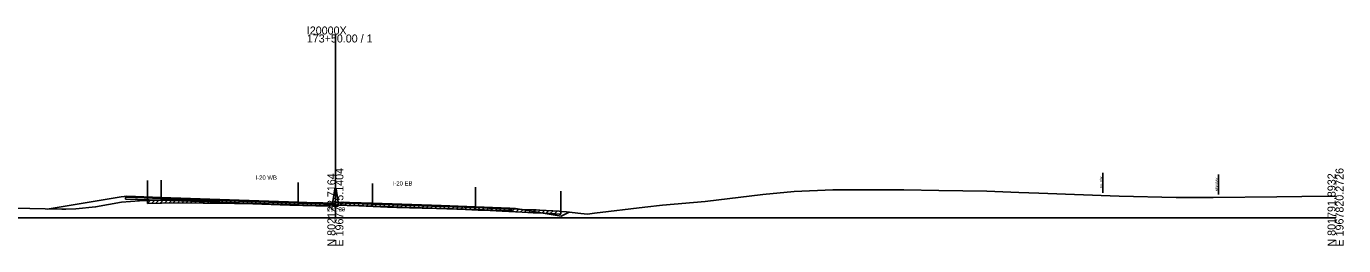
# Model space of a CAD drawing. Extents: x -4026 to 9638, y -10 to 19609.
# Drawn here: x 4241.9 to 4702.8, y 14990.3 to 15067 of the extents above; entities that cross this region are included whole.
import ezdxf

# ---------------------------------------------------------------- set-up
doc = ezdxf.new("R2010")
doc.units = 0
for name, color, linetype in [('RD_EX_Road', 7, 'Continuous'), ('RD_GPK_XS_Cell', 7, 'Continuous'), ('RD_PD_ALT1_TrvlWay', 7, 'Continuous'), ('RD_TX_Misc1', 7, 'Continuous'), ('RD_XS_Base', 7, 'Continuous'), ('RD_XS_ExGround', 7, 'Continuous'), ('RD_XS_ExPaveRet', 7, 'Continuous'), ('RD_XS_ExRW', 7, 'Continuous'), ('RD_XS_Greenside', 7, 'Continuous'), ('RD_XS_MedBWall', 7, 'Continuous'), ('RD_XS_NewRW', 7, 'Continuous'), ('RD_XS_Pave', 7, 'Continuous'), ('RD_XS_PaveOvlay', 7, 'Continuous'), ('RD_XS_TieSlope', 7, 'Continuous'), ('RD_XS_TX_Elev_EX', 7, 'Continuous')]:
    doc.layers.add(name, color=color, linetype=linetype)

msp = doc.modelspace()

# ---------------------------------------------------------------- linework, layer by layer
at = {"layer": 'RD_EX_Road'}
for p, q in [((4284.22, 15013.09), (4284.22, 15006.09)), ((4428.87, 15009.31), (4428.87, 15002.31))]:
    msp.add_line(p, q, dxfattribs=at)
at = {"layer": 'RD_GPK_XS_Cell'}
for p, q in [((4350, 15000), (4350, 15064.18)), ((4000, 15000), (4350, 15000)), ((4350, 15000), (4700, 15000))]:
    msp.add_line(p, q, dxfattribs=at)
at = {"layer": 'RD_PD_ALT1_TrvlWay'}
for p, q in [((4289, 15013.17), (4289, 15006.17)), ((4337, 15012.44), (4337, 15005.44)), ((4363, 15012.03), (4363, 15005.03)), ((4399, 15010.77), (4399, 15003.77))]:
    msp.add_line(p, q, dxfattribs=at)
at = {"layer": 'RD_XS_Base'}
for points in [[(4276.5, 15006.6), (4276.5, 15007.27)], [(4276.5, 15007.27), (4277, 15007.25), (4289, 15006.84)], [(4289, 15006.17), (4276.5, 15006.6)], [(4337, 15005.21), (4313, 15006.03), (4289, 15006.84)], [(4289, 15006.84), (4289, 15006.17)], [(4289, 15006.84), (4289, 15006.84), (4289, 15006.17), (4289, 15006.17)], [(4289, 15006.17), (4313, 15005.36), (4337, 15004.54)], [(4337, 15004.54), (4337, 15005.21)], [(4349, 15004.74), (4337, 15005.21)], [(4351, 15004.57), (4351, 15005.24)], [(4351, 15005.24), (4363, 15004.82)], [(4337, 15004.54), (4349, 15004.07)], [(4349, 15004.07), (4349, 15004.74)], [(4363, 15004.15), (4351, 15004.57)], [(4363, 15004.15), (4363, 15004.82)], [(4363, 15004.82), (4387, 15004.01), (4399, 15003.6)], [(4399, 15002.93), (4387, 15003.34), (4363, 15004.15)], [(4399, 15003.6), (4399, 15003.6), (4399, 15002.93), (4399, 15002.93)], [(4399, 15002.93), (4399, 15003.6)], [(4411.5, 15003.1), (4411, 15003.12), (4399, 15003.6)], [(4399, 15002.93), (4411.5, 15002.43)], [(4411.5, 15002.43), (4411.5, 15003.1)]]:
    msp.add_lwpolyline(points, dxfattribs=at)
at = {"layer": 'RD_XS_ExGround'}
msp.add_lwpolyline([(4226.92, 15003.69), (4248.39, 15003.13), (4254.24, 15003.02), (4255.64, 15003.05), (4259.16, 15003.14), (4266.08, 15003.84), (4275.18, 15005.57), (4281.45, 15005.93), (4284.22, 15006.09), (4289.2, 15006.18), (4292.62, 15006.24), (4314.68, 15006.04), (4321.15, 15005.92), (4330.68, 15005.59), (4334.03, 15005.52), (4343.17, 15005.28), (4345.56, 15005.23), (4348.31, 15005.18), (4349.08, 15005.15), (4350, 15005.29), (4350.47, 15005.37), (4352.05, 15005.5), (4354.17, 15005.37), (4358.26, 15005.25), (4368.28, 15004.78), (4371.55, 15004.68), (4380.35, 15004.42), (4385.41, 15004.25), (4392.51, 15004.02), (4395.54, 15003.9), (4400.01, 15003.74), (4404.19, 15003.57), (4408.42, 15003.38), (4415.37, 15003.01), (4419.26, 15002.84), (4420.28, 15002.8), (4421.49, 15002.77), (4428.29, 15002.35), (4428.87, 15002.31), (4430.87, 15002.11), (4435.94, 15001.6), (4438.17, 15001.36), (4440.64, 15001.68), (4458.3, 15003.79), (4464.5, 15004.42), (4479.46, 15005.75), (4499.64, 15008.19), (4510.54, 15009.22), (4524.13, 15009.8), (4548.88, 15009.88), (4561.21, 15009.6), (4578.02, 15009.36), (4589.17, 15008.88), (4596.22, 15008.61), (4624.32, 15007.63), (4644.19, 15007.18), (4648.04, 15007.11), (4657.16, 15007.17), (4679.41, 15007.41), (4688.16, 15007.47), (4700, 15007.6)], dxfattribs=at)
at = {"layer": 'RD_XS_ExPaveRet'}
for p, q in [((4284.22, 15005.09), (4285.24, 15006.11)), ((4284.22, 15005.09), (4284.22, 15006.09)), ((4284.22, 15005.09), (4289.2, 15005.18)), ((4285.72, 15005.12), (4286.74, 15006.13)), ((4287.22, 15005.14), (4288.24, 15006.16)), ((4288.72, 15005.17), (4289.74, 15006.19)), ((4289.2, 15005.18), (4292.62, 15005.24)), ((4290.22, 15005.2), (4291.24, 15006.21)), ((4291.72, 15005.22), (4292.73, 15006.24)), ((4292.62, 15005.24), (4314.68, 15005.04)), ((4293.22, 15005.24), (4294.21, 15006.23)), ((4294.72, 15005.22), (4295.71, 15006.21)), ((4296.22, 15005.21), (4297.21, 15006.2)), ((4297.72, 15005.19), (4298.71, 15006.18)), ((4299.22, 15005.18), (4300.21, 15006.17)), ((4300.72, 15005.17), (4301.71, 15006.16)), ((4302.22, 15005.15), (4303.21, 15006.14)), ((4303.72, 15005.14), (4304.71, 15006.13)), ((4305.22, 15005.12), (4306.21, 15006.11)), ((4306.72, 15005.11), (4307.71, 15006.1)), ((4308.22, 15005.1), (4309.21, 15006.09)), ((4309.72, 15005.08), (4310.71, 15006.07)), ((4311.22, 15005.07), (4312.21, 15006.06)), ((4312.72, 15005.05), (4313.71, 15006.04)), ((4314.22, 15005.04), (4315.2, 15006.03)), ((4315.72, 15005.02), (4316.7, 15006)), ((4317.22, 15004.99), (4318.2, 15005.97)), ((4318.72, 15004.96), (4319.7, 15005.95)), ((4320.22, 15004.94), (4321.2, 15005.92)), ((4321.72, 15004.9), (4322.68, 15005.87)), ((4323.22, 15004.85), (4324.18, 15005.81)), ((4324.72, 15004.8), (4325.68, 15005.76)), ((4326.22, 15004.74), (4327.18, 15005.71)), ((4327.72, 15004.69), (4328.68, 15005.66)), ((4329.22, 15004.64), (4330.18, 15005.6)), ((4330.72, 15004.59), (4331.7, 15005.57)), ((4332.22, 15004.56), (4333.2, 15005.54)), ((4333.72, 15004.53), (4334.69, 15005.5)), ((4335.22, 15004.49), (4336.19, 15005.46)), ((4336.72, 15004.45), (4337.69, 15005.42)), ((4338.22, 15004.41), (4339.19, 15005.39)), ((4339.72, 15004.37), (4340.69, 15005.35)), ((4341.22, 15004.33), (4342.19, 15005.31)), ((4342.72, 15004.29), (4343.69, 15005.27)), ((4344.22, 15004.26), (4345.2, 15005.24)), ((4345.72, 15004.23), (4346.7, 15005.21)), ((4347.22, 15004.2), (4348.2, 15005.19)), ((4348.72, 15004.17), (4349.82, 15005.27)), ((4350.22, 15004.33), (4351.33, 15005.44)), ((4351.72, 15004.47), (4352.7, 15005.46)), ((4353.22, 15004.43), (4354.16, 15005.37)), ((4354.72, 15004.35), (4355.69, 15005.32)), ((4356.22, 15004.31), (4357.19, 15005.28)), ((4357.72, 15004.26), (4358.68, 15005.23)), ((4359.22, 15004.2), (4360.17, 15005.16)), ((4314.68, 15005.04), (4321.15, 15004.92)), ((4321.15, 15004.92), (4330.68, 15004.59)), ((4330.68, 15004.59), (4334.03, 15004.52)), ((4334.03, 15004.52), (4343.17, 15004.28)), ((4343.17, 15004.28), (4345.56, 15004.23)), ((4345.56, 15004.23), (4348.31, 15004.18)), ((4348.31, 15004.18), (4349.08, 15004.15)), ((4349.08, 15004.15), (4350, 15004.29)), ((4350, 15004.29), (4350.47, 15004.37)), ((4350.47, 15004.37), (4352.05, 15004.5)), ((4352.05, 15004.5), (4354.17, 15004.37)), ((4354.17, 15004.37), (4358.26, 15004.25)), ((4358.26, 15004.25), (4368.28, 15003.78)), ((4360.72, 15004.13), (4361.67, 15005.09)), ((4362.22, 15004.06), (4363.17, 15005.02)), ((4363.72, 15003.99), (4364.67, 15004.95)), ((4365.22, 15003.92), (4366.17, 15004.88)), ((4366.72, 15003.85), (4367.67, 15004.81)), ((4368.22, 15003.78), (4369.19, 15004.75)), ((4368.28, 15003.78), (4371.55, 15003.68)), ((4369.72, 15003.74), (4370.69, 15004.71)), ((4371.22, 15003.69), (4372.19, 15004.66)), ((4371.55, 15003.68), (4380.35, 15003.42)), ((4372.72, 15003.65), (4373.69, 15004.62)), ((4374.22, 15003.6), (4375.19, 15004.58)), ((4375.72, 15003.56), (4376.69, 15004.53)), ((4377.22, 15003.52), (4378.19, 15004.49)), ((4378.72, 15003.47), (4379.69, 15004.44)), ((4380.22, 15003.43), (4381.19, 15004.4)), ((4380.35, 15003.42), (4385.41, 15003.25)), ((4381.72, 15003.38), (4382.69, 15004.34)), ((4383.22, 15003.33), (4384.19, 15004.29)), ((4384.72, 15003.28), (4385.69, 15004.24)), ((4385.41, 15003.25), (4392.51, 15003.02)), ((4386.22, 15003.23), (4387.19, 15004.19)), ((4387.72, 15003.18), (4388.69, 15004.14)), ((4389.22, 15003.13), (4390.19, 15004.09)), ((4390.72, 15003.08), (4391.69, 15004.04)), ((4392.22, 15003.03), (4393.18, 15003.99)), ((4392.51, 15003.02), (4395.54, 15002.9)), ((4393.72, 15002.97), (4394.68, 15003.93)), ((4395.22, 15002.91), (4396.18, 15003.88)), ((4395.54, 15002.9), (4400.01, 15002.74)), ((4396.72, 15002.86), (4397.68, 15003.82)), ((4398.22, 15002.8), (4399.18, 15003.77)), ((4399.72, 15002.75), (4400.68, 15003.71)), ((4400.01, 15002.74), (4404.19, 15002.57)), ((4401.22, 15002.69), (4402.18, 15003.65)), ((4402.72, 15002.63), (4403.68, 15003.59)), ((4404.19, 15002.57), (4408.42, 15002.38)), ((4404.22, 15002.57), (4405.18, 15003.53)), ((4405.72, 15002.5), (4406.68, 15003.46)), ((4407.22, 15002.43), (4408.18, 15003.39)), ((4408.42, 15002.38), (4415.37, 15002.01)), ((4408.72, 15002.36), (4409.67, 15003.31)), ((4410.22, 15002.28), (4411.17, 15003.23)), ((4411.72, 15002.2), (4412.67, 15003.15)), ((4413.22, 15002.12), (4414.17, 15003.07)), ((4414.72, 15002.04), (4415.67, 15003)), ((4415.37, 15002.01), (4419.26, 15001.84)), ((4416.22, 15001.97), (4417.18, 15002.93)), ((4417.72, 15001.91), (4418.68, 15002.86)), ((4419.22, 15001.84), (4420.18, 15002.8)), ((4419.26, 15001.84), (4420.28, 15001.8)), ((4420.28, 15001.8), (4421.49, 15001.77)), ((4420.72, 15001.79), (4421.68, 15002.75)), ((4421.49, 15001.77), (4428.29, 15001.35)), ((4422.22, 15001.72), (4423.16, 15002.66)), ((4423.72, 15001.63), (4424.66, 15002.57)), ((4425.22, 15001.54), (4426.16, 15002.48)), ((4426.72, 15001.45), (4427.66, 15002.39)), ((4428.29, 15001.35), (4428.87, 15001.31)), ((4428.87, 15002.31), (4428.87, 15001.31))]:
    msp.add_line(p, q, dxfattribs=at)
at = {"layer": 'RD_XS_ExRW'}
msp.add_line((4618.56, 15008.83), (4618.56, 15015.83), dxfattribs=at)
at = {"layer": 'RD_XS_Greenside'}
for points in [[(4275, 15007.43), (4249.14, 15003.12)], [(4277, 15007.59), (4275, 15007.43)], [(4411, 15003.45), (4413, 15003.29)], [(4413, 15003.29), (4429, 15000.62)]]:
    msp.add_lwpolyline(points, dxfattribs=at)
at = {"layer": 'RD_XS_MedBWall'}
for points in [[(4349, 15005.07), (4349.75, 15010.23), (4350.25, 15010.23), (4351, 15005.56)], [(4351, 15005.56), (4351, 15004.07)], [(4349, 15004.07), (4349, 15005.07)], [(4351, 15004.07), (4349, 15004.07)]]:
    msp.add_lwpolyline(points, dxfattribs=at)
at = {"layer": 'RD_XS_NewRW'}
msp.add_line((4659.1, 15008.19), (4659.1, 15015.19), dxfattribs=at)
at = {"layer": 'RD_XS_Pave'}
for points in [[(4277, 15007.25), (4277, 15007.42)], [(4277, 15007.42), (4289, 15007.01)], [(4289, 15006.84), (4277, 15007.25)], [(4289, 15007.01), (4289, 15007.01), (4289, 15006.84), (4289, 15006.84)], [(4289, 15006.84), (4289, 15007.01)], [(4289, 15007.01), (4313, 15006.2), (4337, 15005.38)], [(4337, 15005.21), (4313, 15006.03), (4289, 15006.84)], [(4337, 15005.38), (4349, 15004.91)], [(4337, 15005.21), (4337, 15005.38)], [(4349, 15004.74), (4337, 15005.21)], [(4363, 15004.99), (4351, 15005.41)], [(4351, 15005.41), (4351, 15005.24)], [(4351, 15005.24), (4363, 15004.82)], [(4349, 15004.91), (4349, 15004.74)], [(4399, 15003.77), (4387, 15004.17), (4363, 15004.99)], [(4363, 15004.99), (4363, 15004.82)], [(4363, 15004.82), (4387, 15004.01), (4399, 15003.6)], [(4399, 15003.77), (4399, 15003.77), (4399, 15003.6), (4399, 15003.6)], [(4399, 15003.6), (4399, 15003.77)], [(4411, 15003.29), (4399, 15003.77)], [(4399, 15003.6), (4411, 15003.12)], [(4411, 15003.12), (4411, 15003.29)]]:
    msp.add_lwpolyline(points, dxfattribs=at)
at = {"layer": 'RD_XS_PaveOvlay'}
for points in [[(4277, 15007.42), (4277, 15007.59)], [(4277, 15007.59), (4289, 15007.18)], [(4289, 15007.01), (4277, 15007.42)], [(4289, 15007.18), (4289, 15007.01)], [(4289, 15007.18), (4313, 15006.36), (4337, 15005.55)], [(4289, 15007.18), (4289, 15007.18), (4289, 15007.01), (4289, 15007.01)], [(4337, 15005.38), (4313, 15006.2), (4289, 15007.01)], [(4337, 15005.55), (4337, 15005.38)], [(4337, 15005.55), (4349, 15005.07)], [(4349, 15004.91), (4337, 15005.38)], [(4363, 15005.16), (4351, 15005.56)], [(4351, 15005.56), (4351, 15005.41)], [(4351, 15005.41), (4363, 15004.99)], [(4399, 15003.93), (4387, 15004.34), (4363, 15005.16)], [(4363, 15005.16), (4363, 15004.99)], [(4349, 15005.07), (4349, 15004.91)], [(4363, 15004.99), (4387, 15004.17), (4399, 15003.77)], [(4399, 15003.77), (4399, 15003.93)], [(4399, 15003.93), (4399, 15003.93), (4399, 15003.77), (4399, 15003.77)], [(4399, 15003.93), (4411, 15003.45)], [(4411, 15003.29), (4399, 15003.77)], [(4411, 15003.45), (4411, 15003.29)]]:
    msp.add_lwpolyline(points, dxfattribs=at)
at = {"layer": 'RD_XS_TieSlope'}
msp.add_lwpolyline([(4429, 15000.62), (4431.8, 15002.02)], dxfattribs=at)

# ---------------------------------------------------------------- texts
at = {"layer": 'RD_GPK_XS_Cell'}
for s, p in [('I20000X', (4340, 15064.18)), ('173+50.00 / 1', (4340, 15061.38))]:
    msp.add_text(s, height=2.8, dxfattribs=at).set_placement(p)
for s, p in [('N 802128.7164', (4350, 14990)), ('E 1967725.1404', (4352.8, 14990)), ('N 801791.8932', (4700, 14990)), ('E 1967820.2726', (4702.8, 14990))]:
    msp.add_text(s, height=2.8, rotation=90, dxfattribs=at).set_placement(p)
at = {"layer": 'RD_TX_Misc1'}
for s, p in [('I-20 WB', (4322.06, 15013.36)), ('I-20 EB', (4370.06, 15011.34))]:
    msp.add_text(s, height=1.5, dxfattribs=at).set_placement(p)
at = {"layer": 'RD_XS_ExRW'}
msp.add_text('EX. R/W ', height=0.75, rotation=90, dxfattribs=at).set_placement((4618.27, 15010.51))
at = {"layer": 'RD_XS_NewRW'}
msp.add_text('NEW R/W ', height=0.75, rotation=90, dxfattribs=at).set_placement((4658.82, 15009.33))
at = {"layer": 'RD_XS_TX_Elev_EX'}
msp.add_text('292.29', height=1.5, dxfattribs=at).set_placement((4347.1, 15002.29))

doc.saveas('drawing.dxf')
